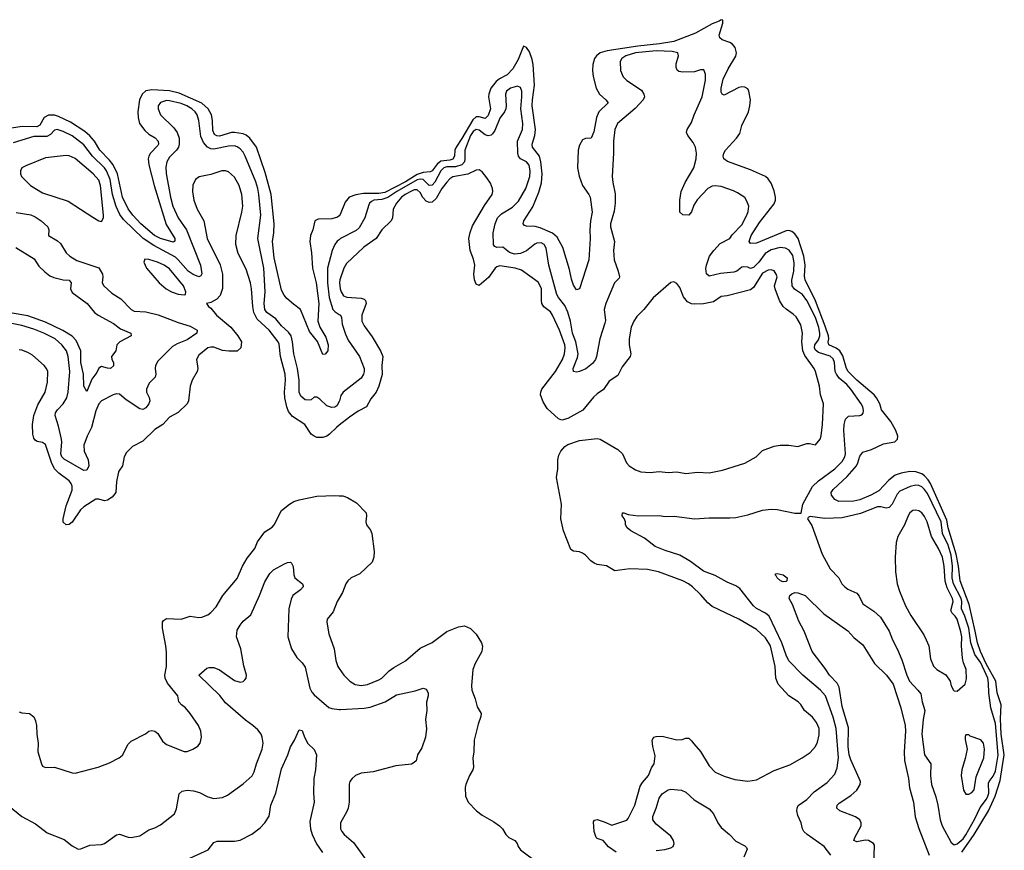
# Model space of a CAD drawing. Header units: inches. Extents: x 1473912 to 1647258, y 640388 to 773423.
# Tile 420 of 420: x 1597834 to 1604510, y 713343 to 718974. Entities that reach past the tile are written whole.
import ezdxf

# ---------------------------------------------------------------- set-up
doc = ezdxf.new("R2010")
doc.units = ezdxf.units.IN
doc.header["$MEASUREMENT"] = 0
doc.layers.add('B5791', color=7, linetype='Continuous')
doc.layers.add('B6701', color=7, linetype='Continuous')

msp = doc.modelspace()

# ---------------------------------------------------------------- linework, layer by layer
at = {"layer": 'B5791', "color": 5}
for points, elevation in [([(1600000, 717645.4), (1599990, 717636), (1599950, 717624.5), (1599857.3, 717622.7), (1599834.6, 717610), (1599822, 717550), (1599805.5, 717510), (1599802, 717470), (1599812.7, 717392.7), (1599819.8, 717290), (1599844.7, 717190), (1599863, 717050), (1599855.2, 716930), (1599869.4, 716890), (1599910, 716822.6), (1599925.1, 716770), (1599924.2, 716730), (1599905.6, 716705.6), (1599890, 716703.7), (1599853.5, 716793.5), (1599799.5, 716859.5), (1599738, 717010), (1599690, 717044.7), (1599645.1, 717085.1), (1599626.8, 717106.8), (1599610, 717140.9), (1599558.7, 717358.7), (1599549.4, 717470), (1599557.9, 717530), (1599558.7, 717590), (1599540.3, 717790), (1599498.2, 717938.2), (1599440.8, 718110), (1599395.8, 718170), (1599370, 718190.3), (1599350, 718199.5), (1599290, 718210.3), (1599270, 718209.1), (1599190, 718185.3), (1599170, 718186), (1599155.2, 718195.2), (1599143.6, 718223.6), (1599141.5, 718290), (1599133.9, 718330), (1599112.8, 718370), (1599070, 718407.3), (1598916.7, 718476.7), (1598850, 718492.2), (1598730, 718498.3), (1598690, 718492), (1598665.7, 718470), (1598647.5, 718430), (1598636.2, 718350), (1598638.3, 718310), (1598647.3, 718270), (1598682, 718222), (1598710, 718198.6), (1598752.6, 718172.6), (1598774.2, 718150), (1598775.3, 718130), (1598770, 718121.5), (1598721.1, 718070), (1598709.6, 718050), (1598706.5, 718030), (1598709.7, 717990), (1598746.5, 717850), (1598826.4, 717586.4), (1598886.2, 717490), (1598886.9, 717473.1), (1598873.9, 717466.1), (1598790, 717491.6), (1598748.7, 717510), (1598655.8, 717590), (1598602.2, 717650), (1598570, 717692.9), (1598532.3, 717770), (1598497, 717930), (1598468.5, 717990), (1598442.7, 718022.7), (1598377.1, 718090), (1598340.7, 718150), (1598310, 718186.3), (1598275.4, 718215.4), (1598179.3, 718279.3), (1598098.2, 718318.2), (1598070, 718325.8), (1598030, 718326.2), (1598000.3, 718310), (1597970, 718258), (1597951.7, 718248.3), (1597850.7, 718249.3), (1597750, 718233.7)], 640), ([(1600000, 716386.7), (1599983.7, 716356.3), (1599970, 716347.2), (1599950, 716344), (1599916.7, 716356.6), (1599870, 716402.4), (1599850, 716415.6), (1599830, 716415.6), (1599810, 716396.3), (1599790, 716394), (1599770, 716397.6), (1599741.4, 716421.4), (1599729.9, 716450), (1599729.2, 716530), (1599718.7, 716610), (1599692.1, 716710), (1599684.9, 716790), (1599674.4, 716830), (1599656.7, 716856.7), (1599610, 716898.9), (1599570, 716945.6), (1599510, 716989.4), (1599497.5, 717010), (1599491.2, 717050), (1599497.7, 717130), (1599489.9, 717290), (1599449.3, 717490), (1599468.8, 717650), (1599456.1, 717790), (1599449.4, 717830), (1599434.9, 717874.9), (1599363.4, 718050), (1599350, 718075.8), (1599330, 718099.1), (1599310, 718112.3), (1599290, 718118.2), (1599250, 718116.6), (1599150, 718097.1), (1599130, 718098.5), (1599108.8, 718108.8), (1599080.8, 718140.8), (1599062.5, 718182.6), (1599049.2, 718290), (1599038, 718330), (1599025.2, 718350), (1599001.1, 718370), (1598967.4, 718390), (1598930, 718405), (1598850, 718424.5), (1598830, 718425.7), (1598790, 718412.5), (1598772.8, 718390), (1598772.4, 718370), (1598788.8, 718328.8), (1598880.1, 718240.1), (1598901.2, 718210), (1598915.8, 718170), (1598916.3, 718130), (1598910.1, 718109.9), (1598898, 718090), (1598850, 718041.4), (1598831.8, 718010), (1598825.6, 717974.4), (1598828.2, 717931.8), (1598858, 717770), (1598873.5, 717710), (1598910, 717630.2), (1598965.4, 717550), (1599059.3, 717310), (1599069.2, 717250.8), (1599062, 717238), (1599050, 717229.8), (1599010, 717246.7), (1598977.6, 717270), (1598910, 717346.6), (1598890, 717363.5), (1598743.7, 717443.7), (1598670.8, 717490.8), (1598539.1, 717619.1), (1598512.8, 717652.8), (1598487.4, 717707.4), (1598464.2, 717790), (1598448.7, 717890), (1598423.9, 717950), (1598409.5, 717970), (1598327.8, 718047.8), (1598270, 718125.6), (1598190, 718186.1), (1598130, 718216.9), (1598089.5, 718230.5), (1598070, 718224.8), (1598044.3, 718195.7), (1598017.6, 718182.4), (1597930, 718181.1), (1597790, 718140.2)], 660), ([(1600000, 716224.7), (1599981.4, 716210), (1599935.9, 716164.1), (1599916.1, 716150), (1599890, 716140.8), (1599850, 716142.4), (1599829.9, 716149.9), (1599810, 716165), (1599767.5, 716230), (1599683.5, 716283.5), (1599657.5, 716317.5), (1599644.9, 716350), (1599632.1, 716410), (1599629.1, 716450), (1599635.7, 716530), (1599634.5, 716570), (1599603.7, 716690), (1599593.8, 716773.8), (1599587.2, 716790), (1599526.5, 716870), (1599445, 716945), (1599421.5, 716990), (1599414.6, 717030), (1599407.1, 717150), (1599398.6, 717190), (1599370, 717282.9), (1599315, 717390), (1599299.2, 717450), (1599301, 717510), (1599341.2, 717670), (1599346.2, 717710), (1599339.4, 717790), (1599322.9, 717850), (1599290, 717906.6), (1599250, 717942), (1599230, 717949.7), (1599204.7, 717950), (1599130, 717924.2), (1599050.5, 717909.5), (1599027.3, 717890), (1599008.8, 717851.2), (1599005.7, 717810), (1599014.9, 717750), (1599038.3, 717690), (1599081.8, 717610), (1599105.4, 717490), (1599193.3, 717313.3), (1599210.2, 717250), (1599208.4, 717151.6), (1599194.7, 717105.3), (1599170, 717078.7), (1599130, 717057), (1599102, 717050), (1599114.8, 717030), (1599130, 717019.1), (1599169, 716970), (1599264.9, 716890), (1599313.4, 716830), (1599337.4, 716790), (1599334.4, 716750), (1599310, 716727.6), (1599253, 716727), (1599210, 716732), (1599150, 716753.3), (1599130, 716754.8), (1599110, 716749.7), (1599050, 716700.7), (1599032.4, 716670), (1599043.1, 716610), (1599037.6, 716590), (1599003.8, 716530), (1598990.4, 716490), (1598979.3, 716390), (1598970.5, 716370), (1598910, 716311.8), (1598850, 716279.7), (1598804.6, 716230), (1598750, 716196.9), (1598670, 716116.9), (1598599.5, 716080.5), (1598558.9, 716041.1), (1598542, 716010), (1598531.6, 715950), (1598506.9, 715913.1), (1598501.9, 715898.1), (1598490, 715844), (1598485.5, 715770), (1598462.1, 715737.9), (1598430, 715716.1), (1598410, 715712.9), (1598370, 715724.2), (1598350, 715723.7), (1598268.6, 715671.4), (1598247.7, 715652.3), (1598190, 715568), (1598170, 715551.5), (1598150, 715549.7), (1598130, 715567.3), (1598129, 715590), (1598150, 715677.6), (1598190, 715784.9), (1598190, 715811.6), (1598183.2, 715830), (1598168.9, 715848.9), (1598098.9, 715898.9), (1598070.3, 715930.3), (1598051.2, 715971.2), (1598010, 716095.3), (1597990, 716108.1), (1597953.9, 716113.9), (1597941.6, 716121.6), (1597930, 716137), (1597923.8, 716163.8), (1597921.7, 716230), (1597929.9, 716290), (1597957.6, 716362.4), (1598008.2, 716450), (1598023.3, 716516.7), (1598024.2, 716590), (1598016.9, 716610), (1598000.7, 716630), (1597920.7, 716700.7), (1597890, 716718.7), (1597850, 716734), (1597830, 716737)], 680), ([(1597810, 717666.7), (1597910, 717651.6), (1597938.4, 717638.4), (1597979.6, 717610), (1598024.9, 717570), (1598032.7, 717550), (1598030.7, 717510), (1598090, 717474.6), (1598110, 717456.5), (1598150, 717394), (1598174, 717370), (1598222.5, 717342.6), (1598372, 717292), (1598395.3, 717250), (1598398.9, 717230), (1598394.4, 717190), (1598404.4, 717170), (1598460.1, 717120.1), (1598520.8, 717080.8), (1598590, 717009.2), (1598610, 716998.5), (1598690, 716993.9), (1598773.5, 716973.5), (1598910, 716920.6), (1598990, 716897.1), (1599037, 716870), (1599035.8, 716850), (1598970, 716803.8), (1598902.7, 716777.3), (1598870, 716758.7), (1598770, 716659.7), (1598756, 716630), (1598752.5, 716610), (1598756.6, 716570), (1598752.2, 716550), (1598713.2, 716510), (1598693.6, 716470), (1598694.7, 716450), (1598712.9, 716412.8), (1598715.8, 716390), (1598709.3, 716370), (1598690, 716343.8), (1598670, 716331.8), (1598650, 716335.3), (1598556.6, 716396.6), (1598510, 716435.8), (1598490, 716436.8), (1598467.2, 716430), (1598390, 716390.7), (1598370.2, 716370), (1598350, 716322), (1598320.8, 716210), (1598290.8, 716150), (1598269.5, 716090), (1598272.4, 716050), (1598297.6, 715990), (1598304.2, 715950), (1598290, 715920.9), (1598270, 715918.9), (1598135.1, 715995.1), (1598120.5, 716010), (1598112.7, 716030), (1598119.1, 716110), (1598116.8, 716130), (1598098.5, 716218.5), (1598075, 716290), (1598078.2, 716310), (1598090.8, 716330), (1598130, 716371.1), (1598153.9, 716410), (1598163.2, 716450), (1598173.3, 716590), (1598163.2, 716690), (1598150.9, 716730), (1598120.2, 716770), (1598074, 716810), (1597997.2, 716850), (1597930, 716876.9), (1597850, 716900.3), (1597770, 716916)], 660), ([(1597808.9, 717428.9), (1597932.6, 717352.6), (1597964.3, 717304.3), (1598004.6, 717264.6), (1598038.1, 717238.1), (1598065.5, 717225.5), (1598130, 717210.2), (1598170, 717209), (1598183.2, 717190), (1598178.4, 717150), (1598190, 717125.4), (1598292.3, 717050), (1598342, 716990), (1598365.7, 716970), (1598470, 716914.7), (1598517.7, 716877.7), (1598588, 716850), (1598590.4, 716830), (1598512.4, 716790), (1598492.7, 716770), (1598486.7, 716730), (1598456.5, 716690), (1598459.1, 716670), (1598470.2, 716650), (1598470, 716628), (1598450, 716609.8), (1598430, 716610.7), (1598390, 716622.4), (1598370, 716611.2), (1598356.8, 716583.2), (1598323.3, 716536.7), (1598290, 716452.7), (1598270, 716489), (1598266.8, 716570), (1598249.5, 716650), (1598248.1, 716730), (1598218.2, 716798.2), (1598189.1, 716829.1), (1598126.4, 716866.4), (1598010, 716924.6), (1597890, 716966.4), (1597770, 716986.6)], 640), ([(1600000, 717481.8), (1599987.9, 717472.1), (1599970.1, 717449.9), (1599953, 717410), (1599921.9, 717290), (1599921.8, 717190), (1599932.5, 717090), (1599958.5, 717010), (1599973.1, 716993.1), (1600000, 716975.8)], 660), ([(1597830, 714282.3), (1597850, 714275.6), (1597901, 714270), (1597930, 714247.7), (1597941.6, 714221.6), (1597947.6, 714190), (1597950.3, 714130), (1597959.6, 714070), (1597958, 714010), (1597981.3, 713930), (1597990, 713914), (1598010, 713904.9), (1598070, 713907.7), (1598190, 713868.2), (1598210, 713865.5), (1598367.5, 713907.5), (1598443.8, 713936.2), (1598509.2, 713970), (1598531.2, 713988.8), (1598570, 714062.8), (1598590, 714082.8), (1598686.3, 714133.7), (1598710, 714150.8), (1598730, 714154.8), (1598750, 714151), (1598770, 714136), (1598802.8, 714082.7), (1598830, 714061.3), (1598950, 714012.2), (1598970, 714012.4), (1599009.2, 714030), (1599041.2, 714050), (1599057, 714070), (1599066, 714110), (1599062, 714150), (1599047.1, 714190), (1598990, 714271.8), (1598959.6, 714310), (1598931.8, 714330), (1598914, 714350), (1598906, 714390), (1598837.4, 714477.4), (1598820.5, 714510), (1598818.9, 714530), (1598830.8, 714590), (1598830, 714686), (1598826.3, 714730), (1598803.5, 714850), (1598803, 714890), (1598810, 714902), (1598830, 714913.7), (1598930, 714910.4), (1598990, 714930.3), (1599050, 714922.4), (1599070, 714923.8), (1599110, 714940.5), (1599130, 714955.5), (1599165.9, 714994.1), (1599211.3, 715070), (1599310, 715186.4), (1599344.8, 715270), (1599376.3, 715323.7), (1599428.6, 715390), (1599445.8, 715434.2), (1599497.4, 715502.6), (1599545.1, 715534.9), (1599559.7, 715550), (1599610, 715646.4), (1599663.6, 715690), (1599693.1, 715706.9), (1599730, 715720.2), (1599850, 715744.4), (1599970, 715748.9), (1600000, 715747.2)], 680), ([(1597763.5, 713643.5), (1597850, 713572.4), (1597942.4, 713522.4), (1598021.8, 713461.8), (1598136.7, 713416.7), (1598190, 713373), (1598230, 713350.5), (1598250, 713352.7), (1598310, 713377.1), (1598390, 713383.8), (1598410, 713390.4), (1598490, 713447.7), (1598510, 713453.4), (1598570, 713433), (1598590, 713430.5), (1598650, 713441.6), (1598710, 713481.6), (1598750, 713495.5), (1598790, 713517.1), (1598884.2, 713590), (1598896.6, 713623.4), (1598914.9, 713725.1), (1598935.6, 713744.4), (1598970, 713750.2), (1599012.9, 713747.1), (1599054.4, 713734.4), (1599110, 713706), (1599150, 713695.3), (1599210, 713702.4), (1599242.3, 713717.7), (1599350, 713794.9), (1599411, 713849), (1599424.4, 713875.6), (1599439.8, 713930), (1599478.6, 714030), (1599484.6, 714070), (1599478.9, 714110), (1599471.1, 714131.1), (1599450, 714160.4), (1599415.8, 714190), (1599364.7, 714224.7), (1599230, 714342.3), (1599192.2, 714392.2), (1599049.4, 714530), (1599102.9, 714577.1), (1599118, 714582), (1599150, 714581.6), (1599190, 714566.4), (1599290, 714493.4), (1599330, 714484.2), (1599350, 714488.5), (1599361.7, 714498.3), (1599369.6, 714510), (1599371.1, 714530), (1599353.5, 714593.5), (1599334.8, 714710), (1599303.7, 714790), (1599310, 714836.3), (1599328.5, 714870), (1599350, 714895.8), (1599400.6, 714939.4), (1599460.8, 715070), (1599497, 715163), (1599530, 715220.5), (1599554.6, 715245.4), (1599630, 715286.4), (1599650, 715295.5), (1599670, 715296.3), (1599677.3, 715290), (1599688.3, 715268.3), (1599693, 715210), (1599699.1, 715190), (1599751, 715150), (1599756.3, 715136.3), (1599757.3, 715130), (1599739.1, 715110), (1599687.3, 715070), (1599674.6, 715045.4), (1599659.5, 714980.5), (1599653.1, 714790), (1599676.5, 714710), (1599713.4, 714650), (1599750, 714613.7), (1599770, 714585.5), (1599802.2, 714442.2), (1599814.8, 714414.8), (1599830, 714397.5), (1599930, 714312), (1599950, 714304.6), (1600000, 714298.6)], 660), ([(1600000, 715052.8), (1599986.2, 715030), (1599959.2, 714960.8), (1599919.3, 714910), (1599917.1, 714890), (1599930.4, 714810.4), (1599966, 714710), (1599978.4, 714630), (1599990.4, 714590), (1600000, 714576.2)], 680), ([(1598988.8, 713291.2), (1599112.2, 713347.7), (1599150, 713397.3), (1599173.6, 713406.4), (1599290, 713405.3), (1599330, 713412), (1599407.3, 713452.7), (1599464.7, 713495.2), (1599497, 713530), (1599526.3, 713573.7), (1599536.4, 713650), (1599571.8, 713730), (1599610, 713894.8), (1599653.3, 713990), (1599670, 714044.7), (1599698, 714090), (1599730, 714161), (1599750, 714154.8), (1599765.5, 714110), (1599787.7, 714067.7), (1599830, 714026), (1599847.3, 713990), (1599839.3, 713890), (1599828.2, 713830), (1599826.4, 713730), (1599830.5, 713670), (1599801.8, 713538.2), (1599805.8, 713490), (1599817.6, 713450), (1599846.2, 713386.2), (1599887.8, 713327.8)], 640)]:
    msp.add_lwpolyline(points, dxfattribs=dict(at, elevation=elevation))
at = {"layer": 'B5791', "color": 5, "elevation": 680}
for points in [[(1598150, 718054.2), (1598010, 718037.7), (1597876.1, 717983.9), (1597850, 717968.7), (1597838.8, 717950), (1597838.8, 717930), (1597847.3, 717910), (1597906.8, 717850), (1597990, 717800.3), (1598163.7, 717743.7), (1598330, 717634.9), (1598370, 717610.8), (1598390, 717606.8), (1598402.7, 717630), (1598403.6, 717650), (1598381.2, 717850), (1598370, 717886.3), (1598333.3, 717930), (1598210, 718032.8), (1598170, 718051.9)], [(1598682, 717350), (1598676, 717330), (1598694, 717290), (1598779.1, 717190), (1598828, 717150), (1598864, 717130), (1598910, 717112.4), (1598950, 717108.2), (1598958, 717110), (1598960.9, 717130), (1598944.7, 717170), (1598850, 717284), (1598813.3, 717310), (1598769.2, 717330), (1598710.8, 717349.2)]]:
    msp.add_lwpolyline(points, close=True, dxfattribs=at)
at = {"layer": 'B6701', "color": 5}
for points, elevation in [([(1604221.3, 713330), (1604305.2, 713450), (1604403.3, 713610), (1604447.4, 713710), (1604483, 713817), (1604510, 713990), (1604489.2, 714130.8), (1604484.8, 714235.2), (1604487.6, 714330), (1604461.4, 714410), (1604451.6, 714490), (1604387.9, 714607.9), (1604349.4, 714690), (1604327.5, 714750), (1604313.5, 714830), (1604271.2, 715010), (1604210.9, 715170), (1604200.3, 715270), (1604184.4, 715350), (1604129.8, 715529.8), (1604120.7, 715580.7), (1604010, 715829.4), (1603994.4, 715854.4), (1603970, 715882.5), (1603950, 715894.8), (1603910, 715908.5), (1603869.4, 715910.6), (1603810, 715900.8), (1603770, 715886.7), (1603726.9, 715853.1), (1603659.3, 715780.7), (1603604.4, 715750), (1603530, 715718.4), (1603489.1, 715709.1), (1603387.3, 715707.3), (1603360.5, 715720.5), (1603337.4, 715750), (1603337.2, 715770), (1603348.8, 715790), (1603443.7, 715876.3), (1603507.4, 715950), (1603517.9, 715970), (1603530, 716014.3), (1603550, 716042.8), (1603610, 716060.7), (1603690, 716099.3), (1603766.8, 716113.2), (1603785.7, 716130), (1603787.5, 716150), (1603773.9, 716190), (1603740.7, 716250), (1603677.4, 716330), (1603665, 716370), (1603644.4, 716410), (1603627.6, 716430), (1603510.6, 716530), (1603451.6, 716590), (1603441.1, 716610), (1603416.2, 716696.2), (1603395.1, 716730), (1603370, 716748.1), (1603321.1, 716770), (1603316.3, 716790), (1603320.5, 716810), (1603318.5, 716830), (1603296.1, 716896.1), (1603230, 717068.9), (1603159, 717210), (1603155.6, 717235.6), (1603159.3, 717310), (1603150.8, 717370), (1603111.5, 717490), (1603090, 717522.3), (1603070, 717538.6), (1603050, 717544.1), (1603030, 717542.1), (1602830, 717459.8), (1602790, 717456.9), (1602779.7, 717470), (1602793.6, 717510), (1602850, 717600.2), (1602950, 717724.7), (1602959.1, 717750), (1602959.3, 717770), (1602950, 717813.3), (1602930, 717865.5), (1602910, 717894.7), (1602890, 717910.6), (1602790, 717956.7), (1602632.5, 718012.5), (1602607.6, 718030), (1602604.7, 718050), (1602608.5, 718068.5), (1602619.8, 718090), (1602693.5, 718170), (1602716.5, 718203.5), (1602730, 718256), (1602775.4, 718350), (1602785, 718390), (1602788.2, 718430), (1602778.8, 718490), (1602770, 718506), (1602750, 718517.5), (1602730, 718519.5), (1602710, 718514.5), (1602610, 718461.5), (1602596.9, 718470), (1602590, 718482.7), (1602589.3, 718510), (1602605, 718570), (1602638.8, 718641.1), (1602690, 718727), (1602694.8, 718750), (1602685, 718784.9), (1602667.2, 718807.2), (1602650, 718818.9), (1602596.6, 718836.6), (1602580.5, 718850), (1602577.2, 718870), (1602602.4, 718950), (1602601.2, 718970), (1602590, 718974), (1602576.4, 718963.6), (1602530, 718946), (1602417.3, 718882.7), (1602270, 718827.1), (1602173.1, 718810), (1602025.5, 718794.5), (1601816.4, 718763.6), (1601769.2, 718750), (1601745.4, 718730), (1601732, 718710), (1601721.1, 718670), (1601718.9, 718630), (1601723.2, 718590), (1601743.2, 718510), (1601765, 718470), (1601809.1, 718430), (1601823.6, 718410), (1601760.1, 718350), (1601745.7, 718310), (1601727.1, 718212.9), (1601710, 718171.8), (1601670, 718169.7), (1601650, 718158.9), (1601630, 718124.2), (1601620.8, 718090), (1601616.3, 717970), (1601627.5, 717912.5), (1601650.1, 717850.1), (1601692.2, 717790), (1601701.1, 717770), (1601716.6, 717670), (1601703.5, 717610), (1601699, 717550), (1601703.1, 717490), (1601693.8, 717346.2), (1601630, 717149.3), (1601610, 717142.7), (1601590, 717175.1), (1601574.9, 717214.9), (1601561.1, 717281.1), (1601517.3, 717430), (1601479, 717499), (1601446.8, 717526.8), (1601363.9, 717563.9), (1601330, 717573.2), (1601270, 717574), (1601258, 717578), (1601248, 717590), (1601252.4, 717610), (1601314, 717706), (1601355.2, 717804.8), (1601371.7, 717868.3), (1601376.1, 717930), (1601368.4, 718010), (1601358.2, 718050), (1601310.9, 718110.9), (1601309.9, 718130), (1601328, 718190), (1601330.6, 718229.4), (1601309.1, 718390), (1601310.2, 718430), (1601323.9, 718530), (1601316.8, 718670), (1601310, 718703.1), (1601290, 718755.9), (1601270, 718784.9), (1601250, 718795), (1601214.9, 718705.1), (1601178.6, 718641.4), (1601139.6, 718600.4), (1601087.4, 718572.6), (1601064.6, 718555.4), (1601028.9, 718510), (1601014.2, 718470), (1601013.1, 718450), (1601025.5, 718370), (1601010, 718323.7), (1600990, 718304.9), (1600950, 718316.6), (1600930, 718315.1), (1600905.6, 718294.4), (1600832.5, 718167.6), (1600793.9, 718110), (1600785.5, 718090), (1600781.4, 718050), (1600771.7, 718028.3), (1600750, 718021.3), (1600690, 718014), (1600664.3, 717995.7), (1600630, 717950.3), (1600617, 717943), (1600570, 717938.3), (1600530, 717925.7), (1600450, 717875.3), (1600310, 717802.1), (1600270, 717795.9), (1600164.9, 717795.1), (1600113.6, 717786.4), (1600068.8, 717771.2), (1600042, 717738), (1600007.6, 717652.4), (1600000, 717645.4)], 640), ([(1603334.7, 713310), (1603288.4, 713370), (1603173.3, 713450), (1603151.1, 713470), (1603142, 713490), (1603133.3, 713530), (1603110, 713579), (1603104.4, 713610), (1603104.7, 713630), (1603111.9, 713648.1), (1603170, 713687.3), (1603219.8, 713740.2), (1603310, 713803.1), (1603360.2, 713859.8), (1603377.5, 713902.5), (1603385, 713970), (1603370.4, 714170), (1603350, 714245.4), (1603297.5, 714390), (1603263.4, 714430), (1603144.6, 714530), (1603050, 714627), (1603030, 714667.3), (1603002.7, 714750), (1602916.5, 714930), (1602891.7, 714950), (1602830, 714983.4), (1602810, 715001.6), (1602717.9, 715117.8), (1602690, 715136.7), (1602630, 715161.4), (1602550, 715205.6), (1602470, 715234.8), (1602381.6, 715301.6), (1602310, 715343.5), (1602210, 715374.7), (1602143.1, 715403.1), (1602070, 715459.3), (1601979, 715510), (1601953.2, 715530), (1601941.2, 715550), (1601940.9, 715570), (1601931.9, 715591.9), (1601919.3, 715610), (1601922, 715630), (1601930, 715632.2), (1601960.9, 715620.9), (1602028.4, 715611.6), (1602170, 715612), (1602210, 715606.4), (1602271.3, 715608.7), (1602410, 715590.3), (1602510, 715598.3), (1602650, 715596.1), (1602690, 715599.6), (1602770, 715617.2), (1602870, 715649.1), (1602930, 715655.8), (1602970, 715653.8), (1603090, 715628.4), (1603132.1, 715627.9), (1603143.1, 715690), (1603209.6, 715810.4), (1603250, 715847.8), (1603361.6, 715930), (1603410, 715979), (1603428.7, 716010), (1603433.2, 716030), (1603422.2, 716190), (1603424.1, 716230), (1603433.4, 716266.6), (1603454.3, 716285.7), (1603529.6, 716290.4), (1603543.9, 716296.1), (1603553.9, 716306.1), (1603556.2, 716323.8), (1603550.9, 716350), (1603540.4, 716370), (1603469.8, 716470), (1603441.7, 716501.7), (1603390, 716544.5), (1603372, 716570), (1603363.9, 716590), (1603357.7, 716650), (1603350, 716674.4), (1603330, 716693.7), (1603250, 716718.5), (1603230, 716733.2), (1603222.2, 716750), (1603225.7, 716770), (1603250, 716804.8), (1603259.3, 716830), (1603260.3, 716850), (1603251.8, 716888.2), (1603230, 716954.5), (1603170, 717071.1), (1603140.9, 717110), (1603087, 717147), (1603071, 717170), (1603068.6, 717208.6), (1603082.2, 717270), (1603084.8, 717324.8), (1603075.5, 717375.5), (1603052.3, 717412.3), (1603026.1, 717426.1), (1602990.4, 717430.4), (1602930, 717414.8), (1602889.5, 717390), (1602844.8, 717330), (1602810, 717294.8), (1602790, 717287.4), (1602770, 717295.3), (1602741.4, 717298.6), (1602730, 717296.4), (1602697, 717270), (1602676.9, 717263.1), (1602585.6, 717254.4), (1602510, 717236.2), (1602491.4, 717251.4), (1602486.4, 717286.4), (1602489.8, 717309.8), (1602511.5, 717370), (1602541.1, 717410), (1602584.2, 717455.8), (1602649.7, 717490), (1602665.4, 717514.6), (1602730, 717582.7), (1602765.2, 717650), (1602772.9, 717672.9), (1602776.8, 717710), (1602764.6, 717744.6), (1602750, 717767.6), (1602700.6, 717800.6), (1602674.8, 717814.8), (1602590, 717844.1), (1602550, 717848.3), (1602530, 717846), (1602500.2, 717830), (1602426.6, 717753.4), (1602404, 717716), (1602390, 717672.3), (1602370, 717649.7), (1602331.5, 717651.5), (1602309.7, 717669.8), (1602309.7, 717750), (1602319.7, 717810), (1602345.8, 717870), (1602405.3, 717970), (1602420.4, 718030), (1602423.9, 718070), (1602416, 718110), (1602400.5, 718140.5), (1602364, 718190), (1602355.8, 718210), (1602358.9, 718230), (1602390, 718278), (1602407.9, 718330), (1602462.3, 718450), (1602485, 718565), (1602484.4, 718604.4), (1602473.4, 718633.4), (1602450, 718633.6), (1602410, 718619.7), (1602330, 718618), (1602303.9, 718623.9), (1602292.6, 718632.6), (1602285.1, 718650), (1602286.3, 718673.7), (1602301.1, 718730), (1602297.6, 718750), (1602259, 718759), (1602150, 718762.9), (1602008.4, 718750), (1601943.2, 718730), (1601916.5, 718710), (1601905.6, 718690), (1601907.2, 718630), (1601926.9, 718586.9), (1601950, 718562.4), (1602050, 718497.3), (1602066.8, 718470), (1602070.7, 718450), (1602061, 718430), (1602007.3, 718372.7), (1601887.2, 718270), (1601869.1, 718230), (1601859.7, 718150), (1601860.2, 718070), (1601851.4, 717910), (1601855.5, 717870), (1601872.5, 717792.5), (1601871.8, 717730), (1601863.8, 717676.2), (1601839.6, 717590), (1601840.2, 717570), (1601867.8, 717470), (1601859.5, 717410), (1601866, 717346), (1601892.9, 717270), (1601901.3, 717230), (1601898.3, 717221.7), (1601866.4, 717190), (1601808.4, 717050), (1601797.7, 717010), (1601805.2, 716934.8), (1601802.7, 716917.3), (1601767.8, 716810), (1601745.8, 716690), (1601738.5, 716670), (1601717.7, 716642.3), (1601672.2, 716607.8), (1601630, 716589), (1601610, 716583.8), (1601589.8, 716589.8), (1601587.8, 716610), (1601616.7, 716683.3), (1601620.3, 716710), (1601604.7, 716790), (1601583.5, 716850), (1601568.9, 716930), (1601551.3, 716991.3), (1601530, 717037.2), (1601486.5, 717090), (1601476.9, 717110), (1601420.9, 717310), (1601404.7, 717424.7), (1601391.2, 717450), (1601370, 717460.5), (1601341.6, 717458.4), (1601327.3, 717452.7), (1601270, 717406.5), (1601230, 717389.9), (1601190, 717384.8), (1601155, 717395), (1601110, 717431.2), (1601070, 717430.6), (1601055.5, 717435.6), (1601047.4, 717447.4), (1601044.5, 717530), (1601059, 717590), (1601075, 717630), (1601101, 717659), (1601176.1, 717703.9), (1601216.1, 717743.9), (1601267, 717830), (1601293.3, 717910), (1601296.2, 717950), (1601287.5, 717987.5), (1601270, 718009.8), (1601230, 718030.8), (1601217.2, 718050), (1601212.7, 718070), (1601209.9, 718150), (1601242.3, 718230), (1601245.8, 718270), (1601233.2, 718370), (1601239.5, 718450), (1601237.8, 718490), (1601230, 718514.5), (1601210, 718523), (1601162, 718510), (1601135.8, 718490), (1601127.8, 718470), (1601132.4, 718390), (1601129.4, 718370), (1601122, 718350), (1601090, 718305.7), (1601056.8, 718223.2), (1601040.4, 718199.6), (1601030, 718190.6), (1601010, 718186.7), (1600990, 718193.2), (1600950, 718224.7), (1600930, 718230.5), (1600910, 718215.7), (1600891.6, 718190), (1600852.6, 718090), (1600853.5, 718030), (1600849.3, 718010), (1600832.6, 717990), (1600790, 717976.1), (1600730, 717975.6), (1600709.5, 717970.5), (1600690, 717949.9), (1600650, 717873), (1600630, 717852.9), (1600610, 717850.4), (1600569.7, 717889.7), (1600550, 717893.3), (1600530, 717888.5), (1600391.8, 717810), (1600330, 717768.8), (1600290, 717756.2), (1600235.3, 717750), (1600218.9, 717741.1), (1600207.1, 717730), (1600202, 717718), (1600175.5, 717630), (1600136.7, 717563.3), (1600115.5, 717544.5), (1600010.2, 717490), (1600000, 717481.8)], 660), ([(1601878.4, 713330), (1601827.4, 713367.4), (1601790, 713409.4), (1601750, 713423.6), (1601743.6, 713430), (1601728.2, 713470), (1601724.7, 713535.3), (1601732.1, 713547.9), (1601750, 713552.4), (1601797.5, 713537.5), (1601850, 713513), (1601950, 713547.7), (1601960.5, 713559.5), (1602005.4, 713650), (1602042, 713778), (1602056.4, 713803.6), (1602098, 713850), (1602118.3, 713901.7), (1602136.4, 713930), (1602142.9, 713982.9), (1602127.1, 714047.1), (1602123, 714090), (1602134, 714110), (1602150, 714115.8), (1602190, 714116.4), (1602290, 714091.3), (1602325.5, 714094.5), (1602350, 714103.7), (1602370, 714103.1), (1602390, 714086.4), (1602404.1, 714064.1), (1602450, 714013.1), (1602510, 713917), (1602550, 713874), (1602610, 713845.2), (1602684, 713824), (1602770, 713812.6), (1602830, 713821.8), (1602950, 713884.6), (1603056.3, 713923.7), (1603140.5, 713970), (1603194, 714006), (1603230, 714046.4), (1603243.4, 714076.6), (1603253.7, 714126.3), (1603254, 714170), (1603237.7, 714210), (1603210, 714244.8), (1603154.7, 714290), (1603130, 714331.3), (1603111.3, 714350), (1603049.7, 714390), (1602977.7, 714470), (1602960.4, 714510), (1602956.5, 714590), (1602925.4, 714730), (1602890, 714784.1), (1602830, 714839.8), (1602710.4, 714910.4), (1602530, 714995.1), (1602499.9, 715019.9), (1602450, 715077.7), (1602395.6, 715130), (1602368.3, 715150), (1602330, 715169.1), (1602165.1, 715230), (1602090, 715247.5), (1601970, 715252.4), (1601870, 715237.2), (1601812, 715272), (1601750, 715280.9), (1601730, 715289.1), (1601705.8, 715305.8), (1601670, 715343.9), (1601650, 715358.3), (1601630, 715365.7), (1601590, 715371.2), (1601570, 715381.6), (1601521, 715510), (1601503.4, 715590), (1601507.1, 715690), (1601473.6, 715870), (1601482.2, 715930), (1601483.4, 715990), (1601490, 716022), (1601504.2, 716050), (1601530, 716080.3), (1601550, 716094.4), (1601630, 716120.8), (1601750, 716134), (1601770, 716130.4), (1601890, 716060.8), (1601920.7, 716030), (1601949.1, 715970), (1601967.4, 715950), (1602010, 715923.6), (1602046, 715910), (1602110, 715904.4), (1602170, 715910.4), (1602230, 715904.9), (1602290, 715908.5), (1602350, 715898.3), (1602430, 715906.3), (1602510, 715901.8), (1602599, 715921), (1602750, 715967.4), (1602826.6, 716010), (1602870, 716052.7), (1602950, 716083), (1602990, 716090.5), (1603049.6, 716090.4), (1603110, 716081.3), (1603170, 716100.5), (1603190, 716100.7), (1603230, 716091), (1603262, 716130), (1603267.9, 716152.1), (1603277.3, 716230), (1603284.8, 716370), (1603264.4, 716430), (1603256, 716490), (1603229.7, 716590), (1603220.9, 716610), (1603158, 716698), (1603143, 716730), (1603136.1, 716790), (1603141.1, 716850), (1603130, 716906.6), (1603099.3, 716959.3), (1603078.8, 716978.8), (1603030, 717010.9), (1603010, 717030.9), (1602985.4, 717070), (1602955.3, 717150), (1602951.9, 717170), (1602969.8, 717230), (1602963.5, 717250), (1602950, 717270.9), (1602930, 717278.8), (1602910, 717276), (1602870, 717255.6), (1602810, 717159.1), (1602790, 717142.2), (1602630, 717102.2), (1602590, 717096.5), (1602539.4, 717060.6), (1602470, 717047.4), (1602406.3, 717046.3), (1602388.9, 717048.9), (1602362.2, 717062.2), (1602335.5, 717095.5), (1602310, 717159), (1602290, 717185.2), (1602270, 717197.2), (1602250, 717193.2), (1602130, 717089.6), (1602065.3, 717010), (1602018.9, 716961), (1601997.3, 716930), (1601979.7, 716890), (1601967.5, 716810), (1601967, 716770), (1601978.4, 716710), (1601974.2, 716690), (1601918.4, 716621.6), (1601890, 716561.3), (1601830, 716523.5), (1601793.2, 716466.8), (1601750, 716438.2), (1601725.6, 716414.4), (1601652.7, 716327.3), (1601550, 716269.8), (1601510, 716259.3), (1601487.4, 716267.4), (1601410, 716337.5), (1601383.4, 716383.4), (1601366, 716430), (1601367.3, 716450), (1601375.3, 716470), (1601466.1, 716590), (1601513.5, 716670), (1601528.1, 716710), (1601532.7, 716750), (1601529.9, 716770), (1601493.2, 716870), (1601447.8, 716970), (1601432.9, 716992.9), (1601387.5, 717027.5), (1601374.8, 717050), (1601371.3, 717071.3), (1601372.8, 717150), (1601359.7, 717179.7), (1601350, 717193.7), (1601237.2, 717277.2), (1601194, 717290), (1601090, 717305.8), (1601070, 717299.8), (1601059.1, 717290), (1601013.1, 717226.9), (1600950, 717172.6), (1600930, 717180.5), (1600917.7, 717210), (1600914, 717250), (1600920.9, 717310), (1600912.2, 717350), (1600888.3, 717408.3), (1600880.2, 717490), (1600887.9, 717532.1), (1600904.3, 717575.7), (1600985.1, 717714.9), (1601036.9, 717790), (1601042, 717810), (1601040.5, 717830), (1601025.6, 717865.6), (1601002.3, 717902.3), (1600970, 717943.7), (1600950, 717955.6), (1600930, 717953.7), (1600872.3, 717927.7), (1600770, 717908.2), (1600750, 717894.8), (1600730, 717871.6), (1600697.2, 717830), (1600658.5, 717761.5), (1600630, 717737.4), (1600610, 717734.6), (1600590, 717742.8), (1600568.2, 717768.2), (1600550, 717801.6), (1600530, 717820.5), (1600510, 717819.7), (1600490, 717812.7), (1600448.9, 717790), (1600423.7, 717770), (1600389.5, 717730), (1600367.2, 717690), (1600362, 717630), (1600353.6, 717610), (1600290.7, 717549.3), (1600252.2, 717490), (1600167.1, 717432.9), (1600050, 717322), (1600031, 717290), (1600005.8, 717210), (1600003.1, 717190), (1600006.9, 717150), (1600013, 717130), (1600030, 717102), (1600052.8, 717092.8), (1600150, 717087.1), (1600170, 717079.2), (1600179.7, 717070), (1600183, 717050), (1600153.7, 716970), (1600155, 716930), (1600170, 716898.9), (1600223.9, 716823.9), (1600281, 716730), (1600296.8, 716690), (1600290.7, 716630), (1600291.1, 716568.9), (1600270.1, 716489.9), (1600252.1, 716450), (1600215.9, 716404.1), (1600186.2, 716350), (1600130, 716320.7), (1600070, 716279.9), (1600000, 716224.7)], 680), ([(1600000, 716975.8), (1600009.1, 716970), (1600016.2, 716956.2), (1600020.5, 716910), (1600042.4, 716842.4), (1600062.5, 716802.5), (1600137.5, 716690), (1600169, 716610), (1600170.2, 716590), (1600165.3, 716570), (1600150, 716544.5), (1600028.2, 716450), (1600012.7, 716427.3), (1600001.8, 716390), (1600000, 716386.7)], 660), ([(1600000, 715747.2), (1600025.7, 715745.7), (1600056, 715736), (1600118.7, 715698.7), (1600183, 715630), (1600186.4, 715610), (1600180.4, 715570), (1600186.4, 715550), (1600213.4, 715513.4), (1600222.6, 715490), (1600237.4, 715370), (1600234.9, 715330), (1600223.5, 715296.5), (1600141.5, 715218.5), (1600082, 715190), (1600060.2, 715170), (1600046.2, 715150), (1600022.4, 715090), (1600000, 715052.8)], 680), ([(1603624.8, 713235.2), (1603630, 713378), (1603624, 713390), (1603589.8, 713409.8), (1603567.3, 713412.7), (1603510, 713401.5), (1603490, 713409.4), (1603495.8, 713430), (1603538.8, 713510), (1603539.9, 713530), (1603530.6, 713550), (1603501.7, 713570), (1603395.6, 713610), (1603375.3, 713630), (1603376.8, 713650), (1603390, 713662.4), (1603470, 713714.5), (1603509.9, 713750), (1603532.8, 713790), (1603534.2, 713810), (1603470, 713955.8), (1603459.2, 713990), (1603452, 714048), (1603453.1, 714173.1), (1603410, 714318), (1603390.6, 714450), (1603377.3, 714477.3), (1603324, 714530), (1603295, 714575), (1603206.6, 714690), (1603153.3, 714830), (1603116.8, 714896.8), (1603073.7, 715010), (1603051.1, 715050), (1603056.5, 715070), (1603070, 715082.9), (1603090, 715090.8), (1603110, 715089.4), (1603160.4, 715070), (1603285.7, 714945.7), (1603450, 714830.4), (1603490, 714786.4), (1603550, 714735.5), (1603630.2, 714610), (1603711.7, 714531.7), (1603755.9, 714470), (1603809, 714309), (1603838.7, 714190), (1603840.4, 714150), (1603830.7, 714010), (1603832.5, 713952.5), (1603859.5, 713830), (1603866.8, 713766.8), (1603894.6, 713670), (1603905.1, 713570), (1603930, 713490.4), (1604000.2, 713310)], 640), ([(1600000, 714576.2), (1600032.4, 714530), (1600072.7, 714490), (1600110, 714467.6), (1600150, 714460.2), (1600193.2, 714466.8), (1600270, 714498.5), (1600290, 714510.3), (1600340, 714560), (1600370, 714583), (1600450, 714626.7), (1600550, 714714.4), (1600630, 714751.6), (1600730, 714827.2), (1600810, 714858.3), (1600850, 714864), (1600890, 714846.5), (1600930, 714808.9), (1600966.2, 714750), (1600972.1, 714727.9), (1600966.7, 714690), (1600923.6, 714610), (1600907.2, 714570), (1600898, 714458), (1600900.7, 714430), (1600923, 714370), (1600935.2, 714315.2), (1600962.8, 714270), (1600962, 714250), (1600941.7, 714198.3), (1600916.3, 714090), (1600914, 714010), (1600907.1, 713967.1), (1600910.8, 713910), (1600906.8, 713890), (1600884, 713850), (1600858.8, 713790), (1600854.8, 713770), (1600856, 713710), (1600876, 713670), (1600930.5, 713610.5), (1600970, 713580.7), (1601050, 713536.3), (1601088.3, 713508.3), (1601108.3, 713488.3), (1601130.7, 713450), (1601150, 713430.7), (1601190.8, 713410), (1601206.8, 713390), (1601214, 713370), (1601230, 713346.8), (1601354, 713254)], 680), ([(1600000, 714298.6), (1600010, 714297.5), (1600170, 714305.9), (1600210, 714313.2), (1600311.2, 714348.8), (1600390, 714396.9), (1600516.3, 714423.7), (1600570, 714442), (1600590, 714436), (1600604, 714410), (1600604, 714390), (1600593.1, 714346.9), (1600593.7, 714290), (1600585, 714230), (1600592.3, 714167.7), (1600586.7, 714110), (1600561.4, 714038.6), (1600530.4, 713989.6), (1600522.4, 713950), (1600510, 713937.6), (1600490, 713927.6), (1600383.6, 713916.4), (1600230, 713874.8), (1600150, 713866.6), (1600110.4, 713850), (1600088.5, 713830), (1600072.7, 713810), (1600069, 713791), (1600068.5, 713670), (1600061.1, 713630), (1600053, 713607), (1600010.3, 713530), (1600008.8, 713490), (1600018.4, 713470), (1600034.9, 713450), (1600096.9, 713396.9), (1600190, 713267)], 660), ([(1602150, 713341.3), (1602209.1, 713349.1), (1602250, 713359.7), (1602265.7, 713370), (1602272.4, 713390), (1602267.4, 713410), (1602250, 713438.8), (1602150, 713520.2), (1602127.8, 713550), (1602127.6, 713572.4), (1602150.7, 713630), (1602170, 713696.4), (1602190, 713726), (1602230, 713752.6), (1602250, 713758.9), (1602322, 713750), (1602350, 713738), (1602406.5, 713686.5), (1602510, 713624), (1602539.1, 713590), (1602567.2, 713530), (1602590, 713499), (1602647.4, 713450), (1602690, 713404.6), (1602750, 713374), (1602761.4, 713361.4), (1602766.7, 713350), (1602743.6, 713296.4)], 660)]:
    msp.add_lwpolyline(points, dxfattribs=dict(at, elevation=elevation))
for points, elevation in [([(1603910, 715817.5), (1603870.6, 715809.4), (1603801.8, 715778.2), (1603782.5, 715757.5), (1603750, 715689.7), (1603730, 715666.6), (1603710, 715663.7), (1603672, 715672), (1603650, 715671.5), (1603534.5, 715625.5), (1603410, 715596.9), (1603293.7, 715593.7), (1603193, 715607), (1603179.6, 715600.4), (1603176.3, 715590), (1603204.2, 715544.2), (1603274.4, 715350), (1603330, 715250.4), (1603388.9, 715190), (1603408.7, 715150), (1603428.4, 715130), (1603450, 715114), (1603510, 715085.7), (1603527, 715067), (1603550, 715014.6), (1603625, 714965), (1603670, 714923.1), (1603730.1, 714830), (1603750.8, 714770.8), (1603785.2, 714705.2), (1603815.1, 714635.1), (1603849.5, 714530), (1603867.5, 714490), (1603923.9, 714430), (1603943, 714403), (1603952.9, 714350), (1603971.6, 714290), (1603958.8, 714230), (1603950.2, 714130), (1603969.3, 713990), (1604011.1, 713930), (1604009.3, 713849.3), (1604015.8, 713790), (1604046.1, 713706.1), (1604059.8, 713650), (1604075.6, 713550), (1604089.3, 713510), (1604150, 713396.5), (1604170, 713381.6), (1604190, 713387), (1604230, 713421.2), (1604250, 713449), (1604310, 713557.3), (1604345.9, 713634.1), (1604388.3, 713690), (1604398.2, 713710), (1604404, 713730), (1604402, 713798), (1604406.3, 713810), (1604434.8, 713845.2), (1604450, 713879.2), (1604468.1, 713988.1), (1604450, 714202.4), (1604417.7, 714310), (1604404.6, 714410), (1604403.3, 714476.7), (1604398.1, 714510), (1604350, 714615.1), (1604309.6, 714670), (1604282.5, 714750), (1604269.2, 714850), (1604242.6, 714930), (1604220.1, 714980.1), (1604221.2, 715030), (1604216.7, 715050), (1604164.4, 715150), (1604157, 715190), (1604159.8, 715270), (1604150, 715343.9), (1604130, 715411.9), (1604091.5, 715491.5), (1604082.3, 715570), (1603990, 715762.2), (1603970, 715789.9), (1603950, 715808.1), (1603930, 715816)], 660), ([(1603910, 715649.7), (1603890, 715646.3), (1603870, 715631.3), (1603858, 715610), (1603834.2, 715550), (1603788, 715470), (1603777.3, 715430), (1603770.3, 715330.2), (1603771.7, 715231.7), (1603784.4, 715150), (1603799, 715099), (1603840.1, 715000.1), (1603875.8, 714935.8), (1603963.3, 714803.3), (1603980.7, 714770), (1603997.2, 714730), (1604010, 714641), (1604030, 714590.7), (1604053, 714570), (1604113.4, 714533.4), (1604142.6, 714490), (1604150, 714458), (1604166, 714430), (1604170, 714424.7), (1604190, 714422), (1604244, 714470), (1604253.8, 714506.2), (1604251.1, 714570), (1604233.7, 714613.7), (1604226.5, 714646.5), (1604220.4, 714730), (1604222.1, 714790), (1604214.7, 714825.3), (1604190.6, 714910), (1604177.8, 714930), (1604157.1, 714950), (1604146.3, 714970), (1604162.4, 715030), (1604158.8, 715050), (1604121.6, 715121.6), (1604107.9, 715167.9), (1604101.3, 715270), (1604090, 715331.1), (1604064.2, 715390), (1604016.8, 715470), (1603987, 715570), (1603970, 715606), (1603950, 715631.1), (1603930, 715645.1)], 680), ([(1603010, 715164.2), (1602992.7, 715170), (1602969.4, 715190), (1602963.7, 715203.7), (1602955.3, 715210), (1602962, 715218), (1602970, 715218.8), (1603010.7, 715210), (1603037, 715190), (1603036.5, 715170), (1603030, 715165.6)], 640), ([(1604270, 714126), (1604250, 714126), (1604244.7, 714115.3), (1604245.4, 714094.6), (1604257.3, 714030), (1604245.2, 713965.2), (1604221.7, 713890), (1604216.9, 713850), (1604234.4, 713750), (1604250, 713723.8), (1604270, 713723.7), (1604290, 713734.4), (1604305.9, 713754.1), (1604318.1, 713841.9), (1604370.9, 713970), (1604375.1, 714030), (1604369.5, 714069.5), (1604350, 714093.2), (1604278, 714118)], 680)]:
    msp.add_lwpolyline(points, close=True, dxfattribs=dict(at, elevation=elevation))

doc.saveas('drawing.dxf')
